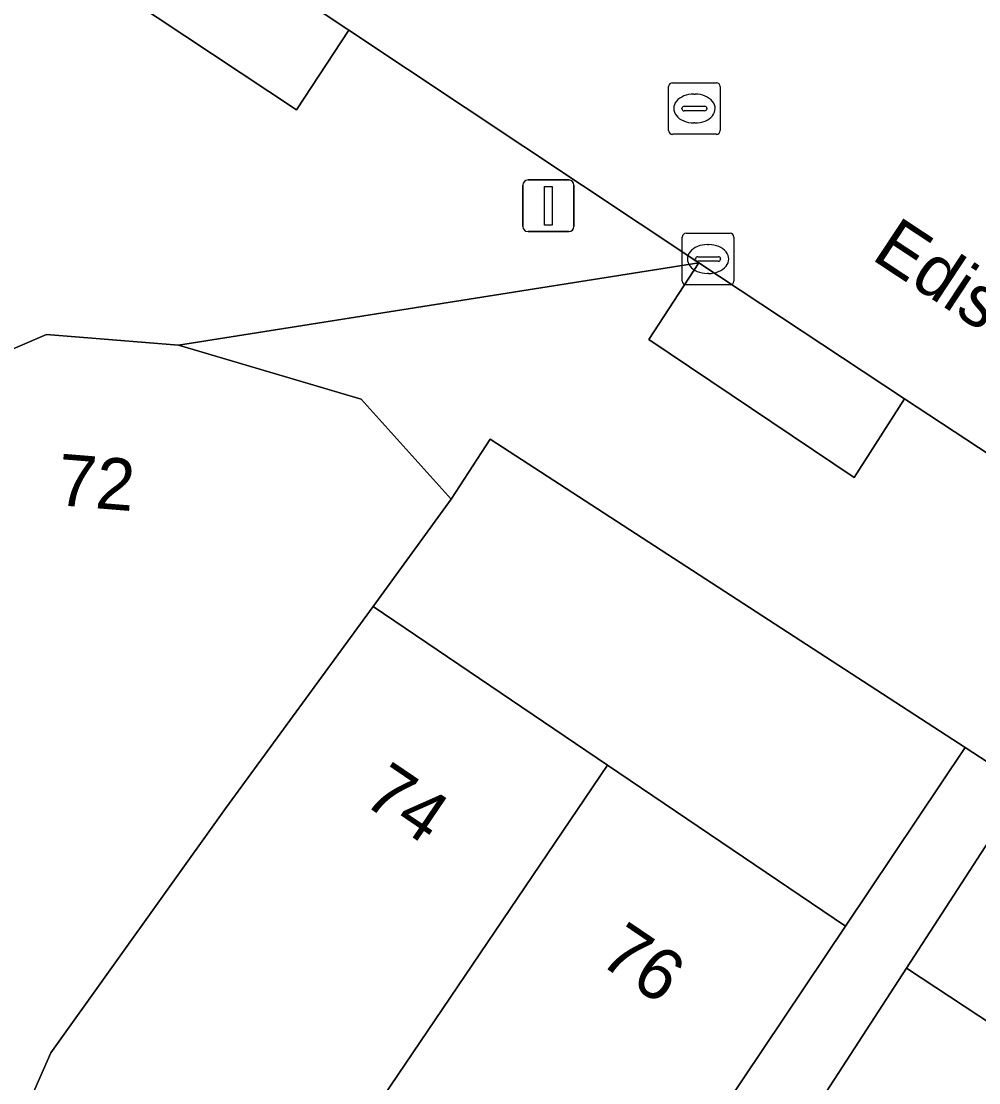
# Model space of a CAD drawing. Extents: x 159279 to 160377, y 384531 to 385888.
# Drawn here: x 159929.07 to 159947.62, y 384904.55 to 384925.13 of the extents above; entities that cross this region are included whole.
import ezdxf

# ---------------------------------------------------------------- set-up
doc = ezdxf.new("R2010")
doc.units = 0
for name, color, linetype in [('IMGEO_Erf', 7, 'Continuous'), ('IMGEO_Kolk', 7, 'Continuous'), ('IMGEO_Lichtmast', 7, 'Continuous'), ('IMGEO_Openbare_ruimte_label', 7, 'Continuous'), ('IMGEO_Pand', 7, 'Continuous'), ('IMGEO_Pand_nummerreeks', 7, 'Continuous'), ('IMGEO_Parkeervlak_open', 7, 'Continuous'), ('IMGEO_Rijbaan_lokaal_open', 7, 'Continuous'), ('IMGEO_Rioolput', 7, 'Continuous'), ('IMGEO_Voetpad_open', 7, 'Continuous')]:
    doc.layers.add(name, color=color, linetype=linetype)

msp = doc.modelspace()

# ---------------------------------------------------------------- linework, layer by layer
at = {"layer": 'IMGEO_Erf'}
for points in [[(159938.151, 384917.03), (159937.395, 384915.867), (159935.885, 384913.787), (159940.426, 384910.712), (159945.039, 384907.589), (159947.359, 384911.05)], [(159969.168, 384896.885), (159948.507, 384910.304), (159946.22, 384906.777), (159950.974, 384903.644), (159955.613, 384900.586), (159960.252, 384897.529), (159964.891, 384894.472), (159969.53, 384891.414), (159974.169, 384888.357), (159978.808, 384885.299), (159983.447, 384882.242), (159988.181, 384879.122), (159990.488, 384882.554)]]:
    msp.add_lwpolyline(points, close=True, dxfattribs=at)
at = {"layer": 'IMGEO_Kolk'}
for p, q in [((159941.951, 384921.02), (159942.803, 384921.02)), ((159941.876, 384920.094), (159941.876, 384920.946)), ((159942.877, 384920.946), (159942.877, 384920.094)), ((159942.364, 384920.8), (159942.389, 384920.8)), ((159942.135, 384920.514), (159942.135, 384920.526)), ((159942.573, 384920.477), (159942.175, 384920.477)), ((159942.178, 384920.563), (159942.576, 384920.563)), ((159942.619, 384920.526), (159942.619, 384920.514)), ((159942.387, 384920.24), (159942.362, 384920.24)), ((159942.803, 384920.02), (159941.951, 384920.02))]:
    msp.add_line(p, q, dxfattribs=at)
for points in [[(159941.951, 384921.02), (159942.803, 384921.02)], [(159941.876, 384920.094), (159941.876, 384920.946)], [(159942.877, 384920.946), (159942.877, 384920.094)], [(159942.803, 384920.02), (159941.951, 384920.02)]]:
    msp.add_lwpolyline(points, dxfattribs=at)
for centre, radius, start, end in [((159941.953, 384920.944), 0.0765, 91.552, 178.448), ((159941.953, 384920.944), 0.0765, 91.552, 178.448), ((159942.801, 384920.944), 0.0765, 1.552, 88.448), ((159942.801, 384920.944), 0.0765, 1.552, 88.448), ((159942.175, 384920.523), 0.0403, 85.8775, 175.7526), ((159942.172, 384920.513), 0.0366, 178.938, 274.7102), ((159942.576, 384920.52), 0.043, 264.8664, 352.4533), ((159942.58, 384920.525), 0.0386, 1.7309, 96.639), ((159941.953, 384920.096), 0.0765, 181.552, 268.448), ((159941.953, 384920.096), 0.0765, 181.552, 268.448), ((159942.801, 384920.096), 0.0765, 271.552, 358.448), ((159942.801, 384920.096), 0.0765, 271.552, 358.448)]:
    msp.add_arc(centre, radius, start, end, dxfattribs=at)
for centre, major_axis, ratio, start_param, end_param in [((159942.363, 384920.52), (-0.387, 0.002), 0.722429, 4.712389, 7.853982), ((159942.388, 384920.52), (-0.39, 0.002), 0.717154, 1.570796, 4.712389)]:
    msp.add_ellipse(centre, major_axis=major_axis, ratio=ratio, start_param=start_param, end_param=end_param, dxfattribs=at)
at = {"layer": 'IMGEO_Lichtmast'}
for p, q in [((159938.887, 384922.052), (159939.677, 384922.052)), ((159939.677, 384922.052), (159938.887, 384922.052)), ((159938.787, 384921.152), (159938.787, 384921.952)), ((159938.787, 384921.952), (159938.787, 384921.152)), ((159939.777, 384921.952), (159939.777, 384921.152)), ((159939.777, 384921.152), (159939.777, 384921.952)), ((159939.677, 384921.052), (159938.887, 384921.052)), ((159938.887, 384921.052), (159939.677, 384921.052))]:
    msp.add_line(p, q, dxfattribs=at)
msp.add_lwpolyline([(159939.207, 384921.927), (159939.357, 384921.927), (159939.357, 384921.177), (159939.207, 384921.177), (159939.207, 384921.927)], dxfattribs=at)
for centre, start, end in [((159938.887, 384921.952), 90, 180), ((159938.887, 384921.952), 90, 180), ((159939.677, 384921.952), 0, 90), ((159939.677, 384921.952), 360, 90), ((159938.887, 384921.152), 180, 270), ((159938.887, 384921.152), 180, 270), ((159939.677, 384921.152), 270, 0), ((159939.677, 384921.152), 270, 0)]:
    msp.add_arc(centre, 0.1, start, end, dxfattribs=at)
at = {"layer": 'IMGEO_Pand'}
for points in [[(159933.027, 384909.869), (159935.885, 384913.787), (159937.395, 384915.867), (159935.651, 384917.805), (159932.112, 384918.851), (159929.557, 384919.059), (159927.465, 384918.157), (159927.558, 384917.738), (159923.977, 384917.191), (159925.446, 384909.184), (159926.063, 384905.825), (159922.009, 384897.223), (159925.438, 384895.607), (159927.434, 384900.13), (159927.517, 384900.319), (159929.643, 384905.135)], [(159940.426, 384910.712), (159935.885, 384913.787), (159933.027, 384909.869), (159929.643, 384905.135), (159927.517, 384900.319), (159927.434, 384900.13), (159932.502, 384897.894), (159933.456, 384900.052), (159933.911, 384901.085), (159935.922, 384904.056)], [(159935.922, 384904.056), (159938.122, 384902.615), (159936.551, 384900.337), (159939.031, 384898.626), (159942.255, 384903.436), (159945.039, 384907.589), (159940.426, 384910.712)], [(159950.974, 384903.644), (159946.22, 384906.777), (159943.5, 384902.583), (159940.37, 384897.758), (159942.969, 384896.072), (159944.503, 384898.437), (159946.626, 384897.047)]]:
    msp.add_lwpolyline(points, close=True, dxfattribs=at)
at = {"layer": 'IMGEO_Parkeervlak_open'}
for points in [[(159935.415, 384924.956), (159926.252, 384931.023), (159925.203, 384929.508), (159934.401, 384923.411)], [(159942.2, 384920.443), (159941.229, 384918.96), (159945.208, 384916.288), (159946.183, 384917.808)]]:
    msp.add_lwpolyline(points, close=True, dxfattribs=at)
at = {"layer": 'IMGEO_Rijbaan_lokaal_open'}
msp.add_lwpolyline([(159926.252, 384931.023), (159935.415, 384924.956), (159942.2, 384920.443), (159946.183, 384917.808), (159948.807, 384916.086), (159951.907, 384920.73), (159950.751, 384921.669)], dxfattribs=at)
at = {"layer": 'IMGEO_Rioolput'}
for p, q in [((159941.687, 384923.937), (159942.539, 384923.937)), ((159941.612, 384923.011), (159941.612, 384923.863)), ((159942.1, 384923.717), (159942.125, 384923.717)), ((159942.613, 384923.863), (159942.613, 384923.011)), ((159941.914, 384923.48), (159942.312, 384923.48)), ((159941.871, 384923.431), (159941.871, 384923.443)), ((159942.309, 384923.394), (159941.911, 384923.394)), ((159942.355, 384923.443), (159942.355, 384923.431)), ((159942.123, 384923.157), (159942.098, 384923.157)), ((159942.539, 384922.937), (159941.687, 384922.937))]:
    msp.add_line(p, q, dxfattribs=at)
for points in [[(159941.687, 384923.937), (159942.539, 384923.937)], [(159941.612, 384923.011), (159941.612, 384923.863)], [(159942.613, 384923.863), (159942.613, 384923.011)], [(159942.539, 384922.937), (159941.687, 384922.937)]]:
    msp.add_lwpolyline(points, dxfattribs=at)
for centre, radius, start, end in [((159941.689, 384923.861), 0.0765, 91.552, 178.448), ((159941.689, 384923.861), 0.0765, 91.552, 178.448), ((159942.537, 384923.861), 0.0765, 1.552, 88.448), ((159942.537, 384923.861), 0.0765, 1.552, 88.448), ((159941.911, 384923.44), 0.0403, 85.8775, 175.7526), ((159942.316, 384923.442), 0.0386, 1.7309, 96.639), ((159941.908, 384923.43), 0.0366, 178.938, 274.7102), ((159942.312, 384923.437), 0.043, 264.8664, 352.4533), ((159941.689, 384923.013), 0.0765, 181.552, 268.448), ((159941.689, 384923.013), 0.0765, 181.552, 268.448), ((159942.537, 384923.013), 0.0765, 271.552, 358.448), ((159942.537, 384923.013), 0.0765, 271.552, 358.448)]:
    msp.add_arc(centre, radius, start, end, dxfattribs=at)
for centre, major_axis, ratio, start_param, end_param in [((159942.099, 384923.437), (-0.387, 0.002), 0.722429, 4.712389, 7.853982), ((159942.124, 384923.437), (-0.39, 0.002), 0.717154, 1.570796, 4.712389)]:
    msp.add_ellipse(centre, major_axis=major_axis, ratio=ratio, start_param=start_param, end_param=end_param, dxfattribs=at)
at = {"layer": 'IMGEO_Voetpad_open'}
for points in [[(159873.223, 384886.371), (159876.365, 384890.947), (159879.508, 384895.525), (159882.65, 384900.102), (159885.793, 384904.678), (159889.179, 384909.609), (159890.919, 384912.144), (159897.705, 384913.18), (159903.053, 384913.997), (159908.282, 384914.795), (159913.511, 384915.593), (159918.741, 384916.392), (159923.977, 384917.191), (159927.558, 384917.738), (159927.465, 384918.157), (159929.557, 384919.059), (159932.112, 384918.851), (159942.2, 384920.443), (159935.415, 384924.956), (159934.401, 384923.411), (159925.203, 384929.508), (159926.252, 384931.023)], [(159948.807, 384916.086), (159946.183, 384917.808), (159945.208, 384916.288), (159941.229, 384918.96), (159942.2, 384920.443), (159932.112, 384918.851), (159935.651, 384917.805), (159937.395, 384915.867), (159938.151, 384917.03), (159947.359, 384911.05), (159948.507, 384910.304), (159969.168, 384896.885), (159990.488, 384882.554), (159991.433, 384881.918), (160000, 384876.16), (160014.638, 384866.481), (160016.459, 384865.522), (160016.614, 384865.965)], [(159922.9, 384885.582), (159941.957, 384872.609), (159944.437, 384870.879), (159945.029, 384871.887), (159945.131, 384872.034), (159942.33, 384873.973), (159942.084, 384873.617), (159939.17, 384875.635), (159935.751, 384878.002), (159930.095, 384881.918), (159940.37, 384897.758), (159943.5, 384902.583), (159946.22, 384906.777), (159948.507, 384910.304), (159947.359, 384911.05), (159945.039, 384907.589), (159942.255, 384903.436), (159939.031, 384898.626), (159935.445, 384892.854), (159935.568, 384892.774), (159928.992, 384882.638)]]:
    msp.add_lwpolyline(points, dxfattribs=at)

# ---------------------------------------------------------------- texts
at = {"layer": 'IMGEO_Openbare_ruimte_label'}
msp.add_text('Edisonstraat', height=1, rotation=326.5484, dxfattribs=at).set_placement((159945.518, 384920.531))
at = {"layer": 'IMGEO_Pand_nummerreeks'}
for s, rotation, p in [('72', 355.3476, (159929.741, 384915.753)), ('74', 325.8976, (159935.651, 384909.984)), ('76', 325.8988, (159940.228, 384906.885))]:
    msp.add_text(s, height=1, rotation=rotation, dxfattribs=at).set_placement(p)

doc.saveas('drawing.dxf')
